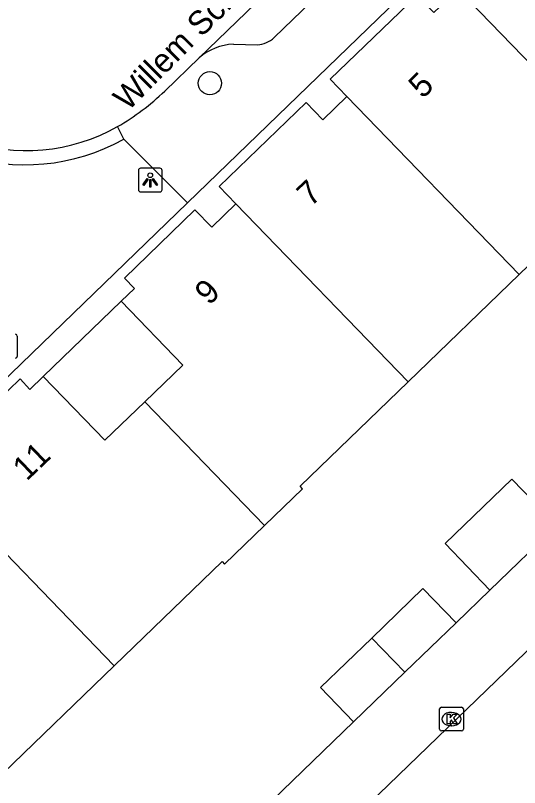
# Model space of a CAD drawing. Extents: x 157466 to 158888, y 383063 to 384677.
# Drawn here: x 158425.63 to 158446.82, y 384031.14 to 384063.61 of the extents above; entities that cross this region are included whole.
import ezdxf

# ---------------------------------------------------------------- set-up
doc = ezdxf.new("R2010")
doc.units = 0
for name, color, linetype in [('IMGEO_Boom', 7, 'Continuous'), ('IMGEO_Brandkraan', 7, 'Continuous'), ('IMGEO_Kolk', 7, 'Continuous'), ('IMGEO_Lichtpunt', 7, 'Continuous'), ('IMGEO_Openbare_ruimte_label', 7, 'Continuous'), ('IMGEO_Pand', 7, 'Continuous'), ('IMGEO_Pand_nummerreeks', 7, 'Continuous'), ('IMGEO_Parkeervlak_open', 7, 'Continuous'), ('IMGEO_Rijbaan_lokaal_open', 7, 'Continuous'), ('IMGEO_Voetpad_open', 7, 'Continuous')]:
    doc.layers.add(name, color=color, linetype=linetype)

msp = doc.modelspace()

# ---------------------------------------------------------------- linework, layer by layer
at = {"layer": 'IMGEO_Boom'}
msp.add_circle((158433.804, 384060.763), 0.489, dxfattribs=at)
at = {"layer": 'IMGEO_Brandkraan'}
msp.add_line((158425.701, 384050.131), (158425.701, 384049.279), dxfattribs=at)
msp.add_lwpolyline([(158425.701, 384050.131), (158425.701, 384049.279)], dxfattribs=at)
for centre, start, end in [((158425.625, 384050.129), 1.552, 88.448), ((158425.625, 384050.129), 1.552, 88.448), ((158425.625, 384049.281), 271.552, 358.448), ((158425.625, 384049.281), 271.552, 358.448)]:
    msp.add_arc(centre, 0.0765, start, end, dxfattribs=at)
at = {"layer": 'IMGEO_Kolk'}
for p, q in [((158443.459, 384033.598), (158443.459, 384034.45)), ((158443.534, 384034.524), (158444.386, 384034.524)), ((158443.947, 384034.304), (158443.972, 384034.304)), ((158444.46, 384034.45), (158444.46, 384033.598)), ((158443.97, 384033.744), (158443.945, 384033.744)), ((158444.386, 384033.524), (158443.534, 384033.524))]:
    msp.add_line(p, q, dxfattribs=at)
for points in [[(158443.459, 384033.598), (158443.459, 384034.45)], [(158443.534, 384034.524), (158444.386, 384034.524)], [(158444.46, 384034.45), (158444.46, 384033.598)], [(158443.78, 384034.224), (158443.903, 384034.224), (158443.903, 384034.073), (158444.033, 384034.224), (158444.197, 384034.224), (158444.051, 384034.073), (158444.204, 384033.824), (158444.052, 384033.824), (158443.967, 384033.988), (158443.903, 384033.921), (158443.903, 384033.824), (158443.78, 384033.824), (158443.78, 384034.224)], [(158444.386, 384033.524), (158443.534, 384033.524)]]:
    msp.add_lwpolyline(points, dxfattribs=at)
for centre, start, end in [((158443.536, 384034.448), 91.552, 178.448), ((158443.536, 384034.448), 91.552, 178.448), ((158444.384, 384034.448), 1.552, 88.448), ((158444.384, 384034.448), 1.552, 88.448), ((158443.536, 384033.6), 181.552, 268.448), ((158443.536, 384033.6), 181.552, 268.448), ((158444.384, 384033.6), 271.552, 358.448), ((158444.384, 384033.6), 271.552, 358.448)]:
    msp.add_arc(centre, 0.0765, start, end, dxfattribs=at)
for centre, major_axis, ratio, start_param, end_param in [((158443.946, 384034.024), (-0.387, 0.002), 0.722429, 4.712389, 7.853982), ((158443.971, 384034.024), (-0.39, 0.002), 0.717154, 1.570796, 4.712389)]:
    msp.add_ellipse(centre, major_axis=major_axis, ratio=ratio, start_param=start_param, end_param=end_param, dxfattribs=at)
at = {"layer": 'IMGEO_Lichtpunt'}
for p, q in [((158430.795, 384057.095), (158430.795, 384056.288)), ((158430.795, 384057.095), (158430.795, 384056.288)), ((158431.697, 384057.19), (158430.889, 384057.19)), ((158431.697, 384057.19), (158430.889, 384057.19)), ((158431.791, 384056.288), (158431.791, 384057.095)), ((158431.791, 384056.288), (158431.791, 384057.095)), ((158430.889, 384056.194), (158431.697, 384056.194)), ((158430.889, 384056.194), (158431.697, 384056.194))]:
    msp.add_line(p, q, dxfattribs=at)
for points in [[(158431.169, 384056.759), (158431.208, 384056.731), (158431.02, 384056.469), (158430.982, 384056.496), (158431.169, 384056.759)], [(158431.271, 384056.711), (158431.318, 384056.711), (158431.318, 384056.389), (158431.271, 384056.389), (158431.271, 384056.711)], [(158431.381, 384056.731), (158431.419, 384056.758), (158431.606, 384056.496), (158431.567, 384056.468), (158431.381, 384056.731)]]:
    msp.add_lwpolyline(points, dxfattribs=at)
msp.add_circle((158431.294, 384056.893), 0.0994, dxfattribs=at)
for centre, start, end in [((158430.889, 384057.095), 90, 180), ((158430.889, 384057.095), 90, 180), ((158431.697, 384057.095), 0, 90), ((158431.697, 384057.095), 0, 90), ((158430.889, 384056.288), 180, 270), ((158430.889, 384056.288), 180, 270), ((158431.697, 384056.288), 270, 0), ((158431.697, 384056.288), 270, 360)]:
    msp.add_arc(centre, 0.0946, start, end, dxfattribs=at)
at = {"layer": 'IMGEO_Pand'}
for points in [[(158444.235, 384064.726), (158443.215, 384063.738), (158442.513, 384064.467), (158438.863, 384060.933), (158439.565, 384060.207)], [(158444.235, 384064.726), (158451.481, 384057.228)], [(158439.565, 384060.207), (158438.545, 384059.22), (158437.845, 384059.951), (158434.196, 384056.42), (158434.898, 384055.694)], [(158439.565, 384060.207), (158446.807, 384052.715)], [(158446.807, 384052.715), (158451.481, 384057.228)], [(158434.898, 384055.694), (158433.878, 384054.707), (158433.174, 384055.434), (158430.21, 384052.566), (158430.627, 384052.135), (158430.067, 384051.593)], [(158442.137, 384048.206), (158434.898, 384055.694)], [(158442.137, 384048.206), (158446.807, 384052.715)], [(158430.067, 384051.593), (158432.66, 384048.912), (158431.062, 384047.366)], [(158426.796, 384048.43), (158426.236, 384047.887), (158425.83, 384048.331), (158422.866, 384045.468), (158423.568, 384044.741), (158422.546, 384043.755)], [(158431.062, 384047.366), (158429.39, 384045.749), (158426.796, 384048.43)], [(158436.095, 384042.16), (158437.7, 384043.713), (158437.595, 384043.82), (158442.137, 384048.206)], [(158436.095, 384042.16), (158431.062, 384047.366)], [(158448.388, 384042.164), (158446.499, 384044.119), (158443.689, 384041.404), (158445.577, 384039.45)], [(158422.546, 384043.755), (158429.782, 384036.268)], [(158429.782, 384036.268), (158434.315, 384040.647), (158434.42, 384040.539), (158436.095, 384042.16)], [(158448.388, 384042.164), (158445.577, 384039.45)], [(158444.153, 384038.076), (158442.763, 384039.514), (158440.607, 384037.431)], [(158441.996, 384035.992), (158444.153, 384038.076)], [(158440.607, 384037.431), (158438.449, 384035.346), (158439.839, 384033.907)], [(158441.996, 384035.992), (158440.607, 384037.431)], [(158425.11, 384031.754), (158429.782, 384036.268)], [(158439.839, 384033.907), (158441.996, 384035.992)]]:
    msp.add_lwpolyline(points, dxfattribs=at)
at = {"layer": 'IMGEO_Parkeervlak_open'}
for points in [[(158445.577, 384039.45), (158444.153, 384038.076)], [(158439.839, 384033.907), (158433.006, 384027.295)]]:
    msp.add_lwpolyline(points, dxfattribs=at)
at = {"layer": 'IMGEO_Rijbaan_lokaal_open'}
for points in [[(158433.358, 384061.832), (158446.761, 384074.788)], [(158431.903, 384060.434), (158433.358, 384061.832)], [(158467.349, 384060.465), (158469.293, 384058.282), (158418.694, 384009.422), (158416.648, 384011.53)], [(158430.179, 384058.41), (158429.924, 384058.94)], [(158432.866, 384055.74), (158430.179, 384058.41)], [(158410.576, 384034.18), (158432.866, 384055.74)]]:
    msp.add_lwpolyline(points, dxfattribs=at)
for centre, radius, start, end in [((158424.899, 384067.654), 10.058, 299.9699, 314.1304), ((158426.068, 384065.779), 7.851, 250.928, 299.4125), ((158426.038, 384065.848), 8.513, 251.4542, 299.1067)]:
    msp.add_arc(centre, radius, start, end, dxfattribs=at)
at = {"layer": 'IMGEO_Voetpad_open'}
for points in [[(158432.866, 384055.74), (158453.09, 384075.302), (158455.437, 384077.544), (158471.26, 384092.86)], [(158436.511, 384062.682), (158445.854, 384071.711)], [(158434.789, 384062.405), (158435.798, 384062.386)], [(158430.067, 384051.593), (158426.796, 384048.43)]]:
    msp.add_lwpolyline(points, dxfattribs=at)
for centre, radius, start, end in [((158435.735, 384063.544), 1.16, 273.1067, 311.9846), ((158434.893, 384060.072), 2.336, 92.5551, 131.0891)]:
    msp.add_arc(centre, radius, start, end, dxfattribs=at)

# ---------------------------------------------------------------- texts
at = {"layer": 'IMGEO_Openbare_ruimte_label'}
msp.add_text('Willem Schorerstraat', height=1, rotation=45.1215, dxfattribs=at).set_placement((158430.355, 384059.56))
at = {"layer": 'IMGEO_Pand_nummerreeks'}
for s, rotation, p in [('5', 44.8037, (158442.755, 384060.081)), ('7', 43.1746, (158438.044, 384055.537)), ('9', 45.0091, (158433.775, 384051.39)), ('11', 43.7472, (158426.101, 384044.008))]:
    msp.add_text(s, height=1, rotation=rotation, dxfattribs=at).set_placement(p)

doc.saveas('drawing.dxf')
